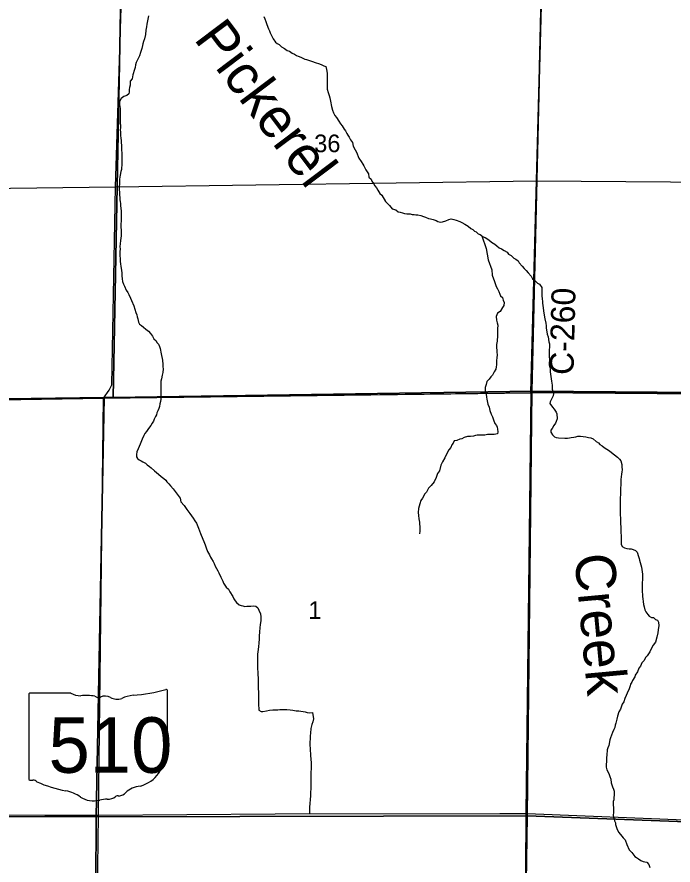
# Model space of a CAD drawing. Extents: x -8.5 to 18.7, y -20.3 to 7.
# Drawn here: x 9.147 to 12.261, y -1.005 to 3.023 of the extents above; entities that cross this region are included whole.
import ezdxf

# ---------------------------------------------------------------- set-up
doc = ezdxf.new("R2010")
doc.units = 0
for name, color, linetype in [('GM_X_Corporation', 7, 'Continuous'), ('GM_X_County_Road', 7, 'Continuous'), ('GM_X_County_Road_Text', 7, 'Continuous'), ('GM_X_Minor_River', 7, 'Continuous'), ('GM_X_Minor_River_Text', 7, 'Continuous'), ('GM_X_Section', 7, 'Continuous'), ('GM_X_Section_Text', 7, 'Continuous'), ('GM_X_State_Location', 7, 'Continuous'), ('GM_X_State_Route', 7, 'Continuous'), ('GM_X_State_Shield', 7, 'Continuous'), ('GM_X_Township', 7, 'Continuous'), ('GM_X_Township_Road', 7, 'Continuous')]:
    doc.layers.add(name, color=color, linetype=linetype)

msp = doc.modelspace()

# ---------------------------------------------------------------- linework, layer by layer
at = {"layer": 'GM_X_Corporation'}
for points in [[(3.6318, 1.1236), (5.043, 1.1473), (5.1251, 1.1484), (7.5383, 1.181), (7.59, 1.1818), (9.5569, 1.2131), (11.5871, 1.2389), (11.6132, 2.2462), (11.64, 3.2551), (11.6653, 4.2586), (11.6686, 4.5917), (11.6689, 4.6186), (11.6732, 5.0475), (11.7049, 6.938), (-0.1911, 6.938)], [(18.7413, -10.9039), (18.7413, 1.1834), (18.0915, 1.1885), (17.3261, 1.1944), (15.5804, 1.208), (13.587, 1.2234), (11.5871, 1.2389), (11.5625, -0.7587), (11.5622, -0.7805), (11.5527, -2.1798)]]:
    msp.add_lwpolyline(points, dxfattribs=at)
msp.add_lwpolyline([(18.7413, 1.1834), (18.7413, 6.938), (11.7049, 6.938), (11.6732, 5.0475), (11.6689, 4.6186), (11.6686, 4.5917), (11.6653, 4.2586), (11.64, 3.2551), (11.6132, 2.2462), (11.5871, 1.2389), (13.587, 1.2234), (15.5804, 1.208), (17.3261, 1.1944), (18.0915, 1.1885)], close=True, dxfattribs=at)
at = {"layer": 'GM_X_County_Road'}
for points in [[(11.5875, 1.2378), (11.6136, 2.2451), (11.6405, 3.254), (11.6694, 4.2608), (11.6706, 4.3409), (11.6733, 4.4667), (11.6757, 4.5884), (11.6761, 4.6152), (11.6803, 4.7514), (11.6848, 4.8987), (11.6872, 4.9969), (11.6869, 5.048)], [(7.5905, 1.1807), (9.5573, 1.212), (11.5875, 1.2378)]]:
    msp.add_lwpolyline(points, dxfattribs=at)
at = {"layer": 'GM_X_Minor_River'}
for points in [[(9.7712, 3.0296), (9.7675, 3.0052), (9.7638, 2.9885), (9.7623, 2.9771), (9.7594, 2.9604), (9.7579, 2.9406), (9.7527, 2.9193), (9.7482, 2.9064), (9.7445, 2.8957), (9.7423, 2.8873), (9.7393, 2.8729), (9.7371, 2.8638), (9.7333, 2.8546), (9.7288, 2.8394), (9.7131, 2.8074), (9.7101, 2.7953), (9.7079, 2.7839), (9.7049, 2.7732), (9.6967, 2.7481), (9.6945, 2.7291), (9.6847, 2.7192), (9.6847, 2.7078), (9.684, 2.6994), (9.6818, 2.6888), (9.6803, 2.6789), (9.6796, 2.6675), (9.6789, 2.6591), (9.6691, 2.65), (9.6547, 2.6453), (9.6418, 2.6369), (9.6335, 2.6217), (9.6336, 2.6072), (9.6351, 2.5989), (9.6367, 2.5883), (9.6368, 2.5708), (9.6376, 2.5601), (9.6369, 2.5472), (9.6371, 2.5229), (9.6379, 2.507), (9.6379, 2.4971), (9.6372, 2.488), (9.638, 2.4766), (9.6381, 2.4675), (9.6389, 2.4583), (9.6397, 2.4485), (9.6413, 2.4356), (9.6421, 2.4257), (9.6429, 2.4151), (9.643, 2.4014), (9.6438, 2.3892), (9.6446, 2.3801), (9.6454, 2.3664), (9.6456, 2.3277), (9.6427, 2.2996), (9.6397, 2.2889), (9.6376, 2.2722), (9.6353, 2.2623), (9.6339, 2.2532), (9.6332, 2.2395), (9.6332, 2.2296), (9.6325, 2.2175), (9.6326, 2.2046), (9.6334, 2.1894), (9.6342, 2.1765), (9.6351, 2.1666), (9.6359, 2.1552), (9.6367, 2.1468), (9.6382, 2.1377), (9.639, 2.1271), (9.6399, 2.1134), (9.6414, 2.102), (9.6423, 2.0861), (9.6424, 2.0633), (9.6417, 2.0519), (9.641, 2.0428), (9.6403, 2.0321)], [(10.3186, 3.0261), (10.3232, 3.014), (10.3286, 3.0026), (10.3316, 2.992), (10.3386, 2.9753), (10.3416, 2.9669), (10.3462, 2.9578), (10.3493, 2.948), (10.3578, 2.929), (10.3631, 2.9199), (10.3746, 2.904), (10.383, 2.8972), (10.3921, 2.892), (10.4036, 2.8814), (10.4173, 2.8739), (10.4295, 2.864), (10.4401, 2.8603), (10.4531, 2.852), (10.4645, 2.8475), (10.4736, 2.8407), (10.4827, 2.8377), (10.4942, 2.8317), (10.5048, 2.8279), (10.5139, 2.8234), (10.5223, 2.8212), (10.536, 2.8159), (10.5459, 2.8137), (10.5672, 2.8062), (10.5778, 2.8017), (10.5915, 2.7972), (10.6037, 2.7919), (10.6136, 2.7882), (10.6167, 2.7745), (10.619, 2.7571), (10.6199, 2.7449), (10.6192, 2.735), (10.62, 2.7198), (10.6193, 2.7031), (10.6194, 2.6803), (10.6241, 2.6651), (10.6295, 2.65), (10.6318, 2.6386), (10.6349, 2.6227), (10.6396, 2.5976), (10.6457, 2.5802), (10.6496, 2.568), (10.6557, 2.5551), (10.6641, 2.5453), (10.6749, 2.5279), (10.6833, 2.5158)], [(10.6833, 2.5158), (10.6902, 2.5059), (10.7009, 2.4908), (10.7062, 2.4824), (10.7124, 2.4696), (10.7185, 2.4612), (10.7246, 2.4521), (10.7307, 2.4393), (10.7391, 2.4271), (10.7438, 2.4104), (10.753, 2.3915), (10.7591, 2.3809), (10.7699, 2.3528), (10.7813, 2.3369), (10.7882, 2.324), (10.7936, 2.3157), (10.799, 2.3066), (10.8036, 2.2968), (10.8166, 2.2786), (10.8182, 2.2619), (10.8281, 2.2536), (10.8319, 2.243), (10.8403, 2.2331), (10.8457, 2.2218), (10.8541, 2.2119), (10.8595, 2.2013), (10.8694, 2.1846), (10.8786, 2.1763), (10.8969, 2.1468), (10.916, 2.1271), (10.9282, 2.1127), (10.9457, 2.1067), (10.9564, 2.0977), (10.9663, 2.0954), (10.9777, 2.0925), (10.9868, 2.0902), (10.9974, 2.0888), (11.0142, 2.0881), (11.0225, 2.0858), (11.0324, 2.0844), (11.0407, 2.0829), (11.0499, 2.0829), (11.0643, 2.08), (11.0772, 2.0755), (11.0864, 2.0725), (11.1008, 2.0665), (11.1099, 2.065), (11.1228, 2.062), (11.1365, 2.056), (11.1449, 2.0515), (11.1571, 2.0493), (11.1677, 2.0508), (11.1836, 2.0555), (11.1973, 2.0608), (11.2079, 2.0639), (11.2215, 2.0617), (11.2322, 2.058), (11.2489, 2.0512), (11.2581, 2.0475), (11.2733, 2.0384), (11.2893, 2.0294), (11.3022, 2.018), (11.3106, 2.0143), (11.3182, 2.006), (11.3266, 2.003), (11.3365, 1.9939), (11.3457, 1.9901), (11.3601, 1.9796), (11.37, 1.9758), (11.3868, 1.9645), (11.3997, 1.9532), (11.415, 1.9449), (11.4249, 1.9366), (11.4363, 1.9268), (11.4477, 1.9222), (11.4591, 1.9147), (11.4736, 1.9057), (11.4797, 1.8973), (11.4934, 1.8898), (11.5049, 1.8777), (11.5155, 1.8732), (11.5262, 1.8649), (11.5316, 1.855), (11.5446, 1.8399), (11.5552, 1.8286), (11.5644, 1.8187), (11.5743, 1.8074), (11.5873, 1.7915), (11.5942, 1.7801), (11.6079, 1.7688), (11.6186, 1.7582), (11.627, 1.7544), (11.6384, 1.7385), (11.6386, 1.7142), (11.6386, 1.7006), (11.6395, 1.6831), (11.6418, 1.674), (11.6418, 1.6641), (11.6434, 1.6527), (11.6482, 1.6163), (11.6536, 1.5897)], [(9.6403, 2.0321), (9.6412, 2.0033), (9.6413, 1.9828), (9.6406, 1.9744), (9.6384, 1.9607), (9.6369, 1.947), (9.6362, 1.9318), (9.6363, 1.9219), (9.6356, 1.9075), (9.6357, 1.8893), (9.6365, 1.8756), (9.6373, 1.8635), (9.6389, 1.849), (9.6405, 1.8399), (9.6421, 1.8285), (9.6429, 1.8202), (9.6445, 1.8057), (9.6453, 1.7936), (9.6461, 1.7792), (9.6484, 1.767), (9.6523, 1.7549), (9.6577, 1.7443), (9.6661, 1.7253), (9.6738, 1.7147), (9.6784, 1.7049), (9.686, 1.6882), (9.6907, 1.6768), (9.7022, 1.651), (9.7061, 1.6359), (9.7122, 1.6192), (9.7161, 1.6078), (9.7184, 1.5987), (9.7207, 1.5888), (9.7246, 1.5744), (9.7292, 1.5646), (9.7391, 1.5585), (9.7482, 1.5502), (9.7589, 1.5411), (9.7711, 1.5306), (9.7803, 1.52), (9.7902, 1.5071), (9.7971, 1.4942), (9.8078, 1.4852), (9.8116, 1.4768), (9.8185, 1.4685), (9.8231, 1.4579), (9.8269, 1.448), (9.8324, 1.4237), (9.8339, 1.4154), (9.8363, 1.401), (9.8379, 1.3926), (9.8395, 1.3729), (9.8403, 1.3622), (9.8411, 1.3524), (9.8389, 1.3341), (9.8359, 1.3219), (9.833, 1.3052), (9.8308, 1.293), (9.8308, 1.2824), (9.8294, 1.2626), (9.8295, 1.2368), (9.8303, 1.2269), (9.8297, 1.2072), (9.8282, 1.1966), (9.826, 1.1859), (9.823, 1.173), (9.8208, 1.1638), (9.8155, 1.1517), (9.8118, 1.1425), (9.8088, 1.1334), (9.8043, 1.125), (9.799, 1.1121), (9.7945, 1.1029), (9.7885, 1.0938), (9.7825, 1.0831), (9.7719, 1.0686), (9.7614, 1.0549), (9.7546, 1.045), (9.7501, 1.0359), (9.7418, 1.0176), (9.7321, 0.994), (9.7231, 0.9719), (9.7155, 0.9582), (9.7141, 0.9445), (9.7141, 0.9347), (9.7187, 0.9256), (9.7271, 0.9203), (9.7362, 0.915), (9.7446, 0.9097), (9.7568, 0.9037), (9.7652, 0.8961), (9.7766, 0.8886), (9.785, 0.881), (9.8003, 0.8667), (9.8094, 0.8591), (9.8193, 0.8508), (9.8315, 0.841), (9.8445, 0.8304), (9.8536, 0.8236), (9.859, 0.8145), (9.8681, 0.8062)], [(11.3542, 1.9839), (11.3748, 1.9242), (11.3835, 1.8703), (11.4012, 1.8225), (11.4036, 1.7974), (11.4136, 1.7663), (11.4213, 1.7428), (11.4289, 1.7315), (11.4343, 1.7186), (11.4397, 1.7072), (11.4428, 1.6989), (11.4519, 1.6905), (11.4558, 1.6784), (11.4604, 1.667), (11.4589, 1.6526), (11.4514, 1.6434), (11.4409, 1.6244), (11.4288, 1.616), (11.4212, 1.6007), (11.4228, 1.5833), (11.4267, 1.5704), (11.429, 1.5598), (11.4276, 1.5415), (11.4277, 1.5278), (11.4285, 1.5096), (11.4271, 1.4838), (11.4242, 1.4678), (11.4227, 1.4534), (11.4243, 1.4389), (11.4251, 1.4306), (11.426, 1.4184), (11.4245, 1.404), (11.4238, 1.3918), (11.4239, 1.3713), (11.4225, 1.3607), (11.4195, 1.3508), (11.4127, 1.3378), (11.4052, 1.3211), (11.3961, 1.3134), (11.3886, 1.3035), (11.378, 1.2913), (11.3743, 1.2776), (11.369, 1.2639), (11.3691, 1.2495), (11.3722, 1.2396), (11.3738, 1.2313), (11.3753, 1.2176), (11.3777, 1.2078), (11.3792, 1.1994), (11.3823, 1.1842), (11.3885, 1.1706), (11.3924, 1.1546), (11.3978, 1.1372), (11.4047, 1.1243), (11.4093, 1.1099), (11.4162, 1.0925), (11.4231, 1.0834), (11.4269, 1.075), (11.4285, 1.0659), (11.4301, 1.053), (11.4286, 1.0431), (11.4119, 1.04), (11.3944, 1.0407), (11.3808, 1.0399), (11.3687, 1.0375), (11.3527, 1.0367), (11.3315, 1.0366), (11.3231, 1.035), (11.3148, 1.032), (11.3004, 1.0304), (11.2852, 1.0303), (11.27, 1.0257), (11.2587, 1.0195), (11.2496, 1.0172), (11.2344, 1.0111), (11.2223, 1.0095), (11.2185, 0.9996), (11.211, 0.9912), (11.2072, 0.979), (11.1974, 0.9668), (11.1876, 0.9501), (11.1786, 0.9295), (11.1666, 0.9097), (11.1598, 0.8937), (11.1531, 0.8671), (11.1433, 0.8541), (11.1366, 0.8351), (11.1268, 0.8153), (11.114, 0.797), (11.1012, 0.7855), (11.0959, 0.7756), (11.0906, 0.7665), (11.0816, 0.7566), (11.0778, 0.7482), (11.0718, 0.7375), (11.0643, 0.7261), (11.059, 0.7101), (11.0538, 0.6888), (11.0516, 0.6691), (11.0532, 0.6546), (11.0548, 0.6394)], [(11.6536, 1.5897), (11.6575, 1.5692), (11.6591, 1.5563), (11.6599, 1.5464), (11.6646, 1.5161), (11.6685, 1.5039), (11.6724, 1.4796), (11.6747, 1.4713), (11.6755, 1.4606), (11.6741, 1.4356), (11.6734, 1.4249), (11.6735, 1.4135), (11.6743, 1.3915), (11.6736, 1.3801), (11.6737, 1.371), (11.676, 1.3596), (11.6776, 1.3497), (11.6784, 1.3376), (11.68, 1.3262), (11.6831, 1.3049), (11.684, 1.2928), (11.6855, 1.2844), (11.6871, 1.2746), (11.6879, 1.2655), (11.6879, 1.2556), (11.6903, 1.2442), (11.6934, 1.2343), (11.6927, 1.2229), (11.6874, 1.2138), (11.6829, 1.2039), (11.6784, 1.1955), (11.6769, 1.1871), (11.6891, 1.1697), (11.6968, 1.1607), (11.7059, 1.1463), (11.7098, 1.1379), (11.7114, 1.1144), (11.7069, 1.1022), (11.7032, 1.0938), (11.6956, 1.0824), (11.6881, 1.0687), (11.6806, 1.0603), (11.6806, 1.0504), (11.689, 1.0383), (11.6989, 1.0285), (11.7073, 1.0255), (11.7179, 1.024), (11.7476, 1.0226), (11.7605, 1.0227), (11.7696, 1.0235), (11.7779, 1.0258), (11.79, 1.0281), (11.7992, 1.0289), (11.8098, 1.032), (11.8227, 1.0321), (11.8341, 1.0306), (11.8477, 1.0292), (11.8607, 1.0262), (11.8705, 1.024), (11.882, 1.0187), (11.8964, 1.0066), (11.9071, 1.0006), (11.914, 0.9923), (11.9246, 0.9855), (11.9345, 0.9779), (11.9604, 0.9621), (11.9696, 0.9545), (11.9841, 0.944), (11.997, 0.9326), (12.0069, 0.9236), (12.0138, 0.9152), (12.0177, 0.8978), (12.0185, 0.8856), (12.0193, 0.8743), (12.0179, 0.8613), (12.0172, 0.853), (12.015, 0.837), (12.0142, 0.8279), (12.0135, 0.818), (12.0129, 0.7998), (12.0122, 0.7861), (12.0115, 0.7633), (12.0116, 0.7527), (12.0109, 0.7413), (12.0109, 0.7329), (12.0102, 0.7177), (12.0111, 0.7002), (12.0111, 0.6888), (12.0104, 0.6774), (12.0105, 0.6562), (12.0114, 0.6448), (12.0115, 0.6159), (12.0131, 0.6015), (12.0132, 0.5878), (12.014, 0.5719), (12.0148, 0.5612), (12.0156, 0.5475), (12.0157, 0.5377), (12.015, 0.527), (12.015, 0.5187), (12.0196, 0.5081)], [(9.8681, 0.8062), (9.8765, 0.7964), (9.8888, 0.7813), (9.9079, 0.7563), (9.9216, 0.7374), (9.9247, 0.7206), (9.9415, 0.7033), (9.9477, 0.6926), (9.9538, 0.6843), (9.9675, 0.6646), (9.9752, 0.6533), (9.9828, 0.6427), (9.9912, 0.6306), (9.9989, 0.6192), (10.0096, 0.5957), (10.0181, 0.5699), (10.0366, 0.5244), (10.0412, 0.5161), (10.0458, 0.5009), (10.0519, 0.485), (10.0604, 0.4676), (10.0658, 0.4577), (10.0711, 0.4494), (10.078, 0.4365), (10.0834, 0.4266), (10.0887, 0.4145), (10.0949, 0.4031), (10.1002, 0.3925), (10.1048, 0.3827), (10.1156, 0.363), (10.124, 0.3425), (10.1279, 0.3342), (10.1401, 0.3152), (10.1508, 0.3054), (10.1577, 0.2933), (10.1715, 0.2706), (10.1768, 0.2599), (10.1829, 0.2501), (10.1891, 0.2418), (10.202, 0.2312), (10.2111, 0.2282), (10.2195, 0.226), (10.2286, 0.2237), (10.2377, 0.2245), (10.2491, 0.2253), (10.2575, 0.2246), (10.2704, 0.2254), (10.281, 0.224), (10.2902, 0.2164), (10.2955, 0.2058), (10.3025, 0.1884), (10.3048, 0.1732), (10.3049, 0.1572), (10.302, 0.1359), (10.3005, 0.123), (10.2983, 0.1017), (10.2969, 0.0843), (10.2962, 0.0675), (10.2948, 0.0508), (10.2934, 0.0311), (10.2919, 0.0204), (10.2905, 0.0067), (10.2897, -0.0024), (10.289, -0.0115), (10.2884, -0.029), (10.2886, -0.0723), (10.2902, -0.0898), (10.291, -0.1034), (10.2918, -0.1141), (10.2919, -0.1247), (10.2927, -0.1384), (10.2931, -0.2128), (10.2939, -0.2242), (10.294, -0.2485), (10.2948, -0.2591), (10.2949, -0.269), (10.3063, -0.2766), (10.3146, -0.2758), (10.3321, -0.2726), (10.3457, -0.2695), (10.3617, -0.2687), (10.3746, -0.2679), (10.3852, -0.2678), (10.3951, -0.267), (10.4118, -0.2662), (10.4201, -0.2661), (10.4285, -0.2669), (10.4444, -0.2675), (10.4573, -0.2698), (10.4718, -0.272), (10.4847, -0.2734), (10.4946, -0.2741), (10.5052, -0.2756), (10.5158, -0.2778), (10.5242, -0.2801), (10.5356, -0.2815), (10.5493, -0.28)], [(11.0548, 0.6394), (11.0572, 0.6243), (11.0587, 0.6144), (11.0596, 0.6022), (11.0596, 0.5908), (11.0589, 0.581), (11.0582, 0.5688)], [(12.0196, 0.5081), (12.0303, 0.5013), (12.0417, 0.4991), (12.0539, 0.4976), (12.063, 0.4969), (12.0729, 0.4939), (12.0827, 0.4894), (12.0911, 0.4818), (12.0981, 0.4606), (12.1012, 0.4515), (12.1027, 0.4431), (12.1089, 0.4204), (12.112, 0.4105), (12.1136, 0.3983), (12.116, 0.3763), (12.1168, 0.3627), (12.1161, 0.3528), (12.1154, 0.333), (12.1147, 0.3247), (12.1156, 0.3034), (12.1156, 0.2928), (12.1164, 0.2798), (12.1172, 0.27), (12.1173, 0.2601), (12.1189, 0.2472), (12.1212, 0.232), (12.1243, 0.2214), (12.1282, 0.2077), (12.132, 0.1971), (12.1412, 0.185), (12.1473, 0.1767), (12.1595, 0.1699), (12.1679, 0.1699), (12.1785, 0.1616), (12.1869, 0.1579), (12.1923, 0.1488), (12.1939, 0.1313), (12.1924, 0.1229), (12.1909, 0.1115), (12.1887, 0.0971), (12.185, 0.0773), (12.1776, 0.053), (12.1677, 0.0393), (12.158, 0.0225), (12.1512, 0.008), (12.1391, -0.011), (12.1308, -0.0187), (12.1241, -0.0339), (12.1135, -0.0446), (12.1068, -0.0598), (12.0984, -0.0697), (12.0925, -0.0872), (12.0812, -0.1032), (12.0797, -0.1116), (12.0691, -0.1284), (12.0654, -0.1367), (12.0601, -0.1459), (12.0571, -0.1542), (12.0526, -0.1679), (12.0436, -0.1885), (12.0384, -0.1999), (12.0324, -0.2136), (12.0279, -0.2303), (12.0196, -0.2403), (12.0114, -0.2654), (12.0038, -0.2776), (11.9979, -0.2973), (11.9941, -0.3126), (11.9904, -0.3316), (11.9867, -0.3407), (11.9845, -0.3513), (11.98, -0.3612), (11.974, -0.3757), (11.965, -0.4016), (11.9612, -0.41), (11.956, -0.4373), (11.9515, -0.4487), (11.9493, -0.4579), (11.9464, -0.4837), (11.9449, -0.4951), (11.945, -0.5111), (11.9443, -0.5293), (11.9436, -0.5407), (11.9467, -0.5528), (11.9536, -0.5634), (11.9575, -0.5756), (11.9621, -0.5854), (11.9659, -0.5976), (11.9683, -0.6143), (11.9737, -0.6332), (11.9791, -0.6446), (11.9814, -0.6537), (11.9822, -0.6628), (11.9801, -0.6948), (11.9779, -0.7039), (11.9779, -0.7206), (11.9788, -0.7312), (11.9788, -0.7441), (11.9781, -0.754), (11.9767, -0.7692), (11.979, -0.7783)], [(10.5493, -0.28), (10.554, -0.3103), (10.551, -0.3248), (10.5465, -0.3377), (10.542, -0.356), (10.5399, -0.3795), (10.5392, -0.3917), (10.5385, -0.4008), (10.5371, -0.4266), (10.5395, -0.4608), (10.5404, -0.4768), (10.5412, -0.4859), (10.5428, -0.5011), (10.5436, -0.5216), (10.543, -0.5383), (10.543, -0.5482), (10.5423, -0.5634), (10.5424, -0.5786), (10.5417, -0.5892), (10.542, -0.6424), (10.5398, -0.6614), (10.5399, -0.6789), (10.5384, -0.6903), (10.537, -0.7161), (10.5363, -0.7267), (10.5363, -0.7374), (10.5356, -0.7465), (10.5357, -0.7586)], [(11.979, -0.7783), (11.9821, -0.7874), (11.9836, -0.7958), (11.9875, -0.8041), (11.989, -0.8125), (11.9914, -0.8223), (11.9952, -0.8322), (12.0029, -0.8489), (12.012, -0.8602), (12.025, -0.8761), (12.0334, -0.8852), (12.0419, -0.9079), (12.0526, -0.9322), (12.0656, -0.945), (12.0794, -0.964), (12.0885, -0.97), (12.0969, -0.976), (12.1091, -0.9836), (12.119, -0.9881), (12.1281, -0.9896), (12.1364, -0.9918), (12.1464, -1.0024), (12.1518, -1.0168)]]:
    msp.add_lwpolyline(points, dxfattribs=at)
at = {"layer": 'GM_X_Section'}
for points in [[(9.6423, 3.2228), (11.6384, 3.2557), (11.5917, 1.2464), (9.6032, 1.2157)], [(11.6384, 3.2557), (13.6222, 3.2394), (13.5966, 1.2307), (13.5754, 1.2308), (11.5917, 1.2464)], [(7.6532, 3.1997), (9.6423, 3.2228), (9.6032, 1.2157), (9.5607, 1.2152), (7.5973, 1.189)], [(9.5607, 1.2152), (9.5232, -0.7767), (7.5243, -0.7725), (7.5458, 1.1869), (7.5973, 1.189)], [(9.6032, 1.2157), (11.5917, 1.2464), (11.5691, -0.7714), (9.5232, -0.7767), (9.5607, 1.2152)], [(11.5917, 1.2464), (13.5754, 1.2308), (13.5442, -0.8461), (11.5691, -0.7714)], [(7.5243, -0.7725), (9.5232, -0.7767), (9.5129, -2.7521), (7.4906, -2.7325)], [(9.5232, -0.7767), (11.5691, -0.7714), (11.5391, -2.7686), (9.5129, -2.7521)], [(11.5691, -0.7714), (13.5442, -0.8461), (13.5383, -2.851), (11.5391, -2.7686)]]:
    msp.add_lwpolyline(points, close=True, dxfattribs=at)
at = {"layer": 'GM_X_State_Route'}
msp.add_line((9.534, -0.7677), (9.5573, 1.212), dxfattribs=at)
for points in [[(9.5573, 1.212), (9.5852, 1.2503), (9.5969, 1.2752), (9.6154, 2.2166), (9.6464, 3.2184), (9.6747, 4.8061), (9.6818, 5.2603), (9.6821, 5.2871), (9.6867, 5.4669), (9.6898, 5.6008), (9.6926, 5.811), (9.6957, 5.9622), (9.6986, 6.1283), (9.7016, 6.2817), (9.7048, 6.4318), (9.707, 6.5974), (9.71, 6.7492), (9.7124, 6.8996), (9.7129, 6.938)], [(9.5236, -2.1294), (9.5239, -2.0718), (9.5251, -1.9527), (9.5256, -1.8157), (9.5267, -1.6416), (9.5281, -1.4683), (9.5285, -1.2583), (9.531, -1.0158), (9.534, -0.7677)]]:
    msp.add_lwpolyline(points, dxfattribs=at)
at = {"layer": 'GM_X_State_Shield'}
for p, q in [((9.203, -0.195), (9.203, -0.5952)), ((9.4025, -0.1881), (9.2095, -0.1881)), ((9.8622, -0.3875), (9.8622, -0.1781)), ((9.8621, -0.3875), (9.8622, -0.3875))]:
    msp.add_line(p, q, dxfattribs=at)
for centre, major_axis, start_param, end_param in [((9.2106, -0.1941), (0.00764, 0), 1.712693, 3.28349), ((9.4485, -0.1416), (0.0741, 0), 4.042523, 4.731795), ((9.4731, -0.4128), (0.2659, 0), 1.404758, 1.657858), ((9.5648, -0.2383), (0.0444, 0), 0.950623, 2.079405), ((9.7165, -0.3103), (0.1406, 0), 1.699011, 2.107814), ((9.6274, 0.3576), (0.699, 0), 4.814394, 5.042369), ((9.8549, -0.1773), (0.00734, 0), 6.141152, 7.989035), ((9.5334, -0.192), (0.0214, 0), 3.836095, 5.185415), ((9.6222, -0.1748), (0.0534, 0), 4.081561, 5.145723), ((9.8605, -0.4029), (0.0114, 0), 1.883978, 3.671073), ((9.8544, -0.3883), (0.00785, 0), 5.05454, 6.418171), ((9.7882, -0.4294), (0.0682, 0), 5.934695, 6.695948), ((9.6665, -0.5018), (0.1748, 0), 5.101752, 6.440018), ((9.8885, -0.4751), (0.0496, 0), 2.387724, 3.262537), ((9.2106, -0.5961), (0.0077, 0), 3.00124, 4.508301), ((9.2118, -0.5551), (0.0588, 0), 4.665946, 4.897461), ((9.2238, -0.6183), (0.0212, 0), 0.519207, 1.627899), ((9.4915, -0.2587), (0.5048, 0), 4.195997, 4.488961), ((9.7403, -0.7076), (0.0958, 0), 1.647645, 2.488434), ((9.341, -0.775), (0.1579, 0), 0.823519, 1.323587), ((9.5118, -0.6203), (0.1002, 0), 4.026481, 4.996735), ((9.577, -0.6502), (0.0534, 0), 4.691044, 5.507374), ((9.6253, -0.689), (0.015, 0), 1.147584, 2.315152), ((9.6189, -0.634), (0.0565, 0), 4.937069, 5.64225), ((9.5697, -0.7586), (0.0824, 0), 1.495662, 1.94098)]:
    msp.add_ellipse(centre, major_axis=major_axis, ratio=0.8, start_param=start_param, end_param=end_param, dxfattribs=at)
at = {"layer": 'GM_X_Township'}
msp.add_lwpolyline([(3.6318, 1.1236), (5.043, 1.1473), (5.1251, 1.1484), (7.5383, 1.181), (7.59, 1.1818), (9.5569, 1.2131), (11.5871, 1.2389), (11.5625, -0.7587), (11.5622, -0.7805), (11.5527, -2.1798)], dxfattribs=at)
at = {"layer": 'GM_X_Township_Road'}
for p, q in [((11.5682, -0.7597), (11.5875, 1.2378)), ((11.5531, -2.1809), (11.5682, -0.7597)), ((11.5682, -0.7597), (13.5466, -0.8416))]:
    msp.add_line(p, q, dxfattribs=at)
for points in [[(7.6182, 2.1915), (9.6154, 2.2166), (11.6136, 2.2451)], [(11.6136, 2.2451), (13.3091, 2.2317), (13.5934, 2.2286)], [(8.0272, -0.7642), (8.3531, -0.7654), (9.2793, -0.7686), (9.534, -0.7677)], [(9.534, -0.7677), (10.3721, -0.7621), (11.439, -0.7606), (11.5629, -0.7598), (11.5682, -0.7597)]]:
    msp.add_lwpolyline(points, dxfattribs=at)

# ---------------------------------------------------------------- texts
at = {"layer": 'GM_X_County_Road_Text'}
msp.add_text('C-260', height=0.11364, rotation=88.6227, dxfattribs=at).set_placement((11.7888, 1.3221))
at = {"layer": 'GM_X_Minor_River_Text'}
for s, height, rotation, p in [('Pickerel', 0.18951, 307.0019, (9.9832, 2.919)), ('Creek', 0.1895, 275.2949, (11.7928, 0.4676))]:
    msp.add_text(s, height=height, rotation=rotation, dxfattribs=at).set_placement(p)
at = {"layer": 'GM_X_Section_Text'}
for s, height, p in [('36', 0.08371, (10.5581, 2.3811)), ('1', 0.0837, (10.5298, 0.1636))]:
    msp.add_text(s, height=height, rotation=0, dxfattribs=at).set_placement(p)
at = {"layer": 'GM_X_State_Location'}
for s in ['s', 'r']:
    msp.add_text(s, height=0.000379, dxfattribs=at).set_placement((9.5252, -0.4217))
msp.add_text('510', height=0.000379, rotation=0, dxfattribs=at).set_placement((9.3915, -0.4492))
at = {"layer": 'GM_X_State_Shield'}
msp.add_text('510', height=0.26367, dxfattribs=at).set_placement((9.2969, -0.567))

doc.saveas('drawing.dxf')
